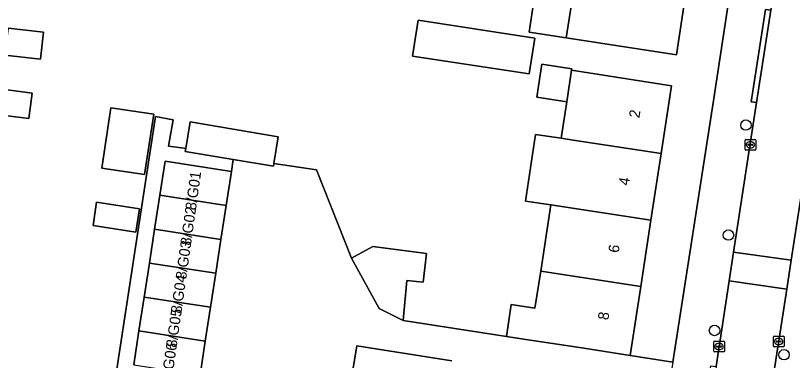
# Model space of a CAD drawing. Extents: x 161483 to 162250, y 379484 to 380833.
# Drawn here: x 162068.3 to 162141, y 380692 to 380724.3 of the extents above; entities that cross this region are included whole.
import ezdxf

# ---------------------------------------------------------------- set-up
doc = ezdxf.new("R2010")
doc.units = 0
for name, color, linetype in [('IMGEO_Boom', 7, 'Continuous'), ('IMGEO_Erf', 7, 'Continuous'), ('IMGEO_Kolk', 7, 'Continuous'), ('IMGEO_Pand', 7, 'Continuous'), ('IMGEO_Pand_nummerreeks', 7, 'Continuous'), ('IMGEO_Rijbaan_lokaal_open', 7, 'Continuous'), ('IMGEO_Voetpad_open', 7, 'Continuous')]:
    doc.layers.add(name, color=color, linetype=linetype)

msp = doc.modelspace()

# ---------------------------------------------------------------- linework, layer by layer
at = {"layer": 'IMGEO_Boom'}
for centre in [(162136.687, 380714.059), (162135.051, 380703.762), (162133.749, 380694.834), (162140.256, 380692.559)]:
    msp.add_circle(centre, 0.489, dxfattribs=at)
at = {"layer": 'IMGEO_Erf'}
for points in [[(162076.257, 380681.237), (162081.395, 380714.855), (162083.047, 380714.564), (162082.62, 380712.099), (162084.07, 380711.891), (162084.234, 380711.871), (162084.65, 380714.354), (162092.898, 380712.972), (162092.475, 380710.45), (162096.483, 380709.866), (162099.74, 380701.591), (162101.744, 380702.696), (162106.765, 380702.026), (162106.461, 380699.351), (162104.921, 380699.508), (162104.585, 380695.764), (162114.256, 380694.277), (162114.715, 380697.266), (162116.932, 380696.925), (162117.466, 380700.396), (162118.418, 380706.585), (162116.047, 380706.944), (162116.992, 380713.185), (162119.377, 380712.822), (162119.596, 380714.247), (162119.901, 380716.228), (162117.091, 380716.66), (162117.567, 380719.759), (162120.377, 380719.327), (162120.356, 380719.188), (162129.729, 380717.746), (162128.752, 380711.394), (162127.794, 380705.165), (162126.838, 380698.95), (162125.845, 380692.495), (162129.827, 380691.875), (162133.605, 380716.139), (162138.778, 380750)], [(162109.161, 380691.982), (162100.238, 380693.398), (162099.551, 380689.244)]]:
    msp.add_lwpolyline(points, dxfattribs=at)
for points in [[(162116.954, 380726.527), (162120.448, 380725.99), (162120.569, 380726.778), (162130.875, 380725.194), (162130.174, 380720.637), (162119.868, 380722.222), (162116.374, 380722.759)], [(162105.471, 380720.509), (162105.992, 380723.875), (162116.911, 380722.211), (162116.39, 380718.845)], [(162067.293, 380720.597), (162067.584, 380723.14), (162070.916, 380722.76), (162070.625, 380720.217)], [(162069.518, 380714.663), (162065.779, 380715.15), (162066.091, 380717.543), (162069.83, 380717.055)], [(162081.237, 380715.069), (162080.38, 380709.426), (162076.369, 380710.035), (162077.226, 380715.678)], [(162079.895, 380706.23), (162079.564, 380704.051), (162075.553, 380704.66), (162075.884, 380706.839)]]:
    msp.add_lwpolyline(points, close=True, dxfattribs=at)
at = {"layer": 'IMGEO_Kolk'}
for p, q in [((162136.609, 380711.791), (162136.609, 380712.643)), ((162136.684, 380712.717), (162137.536, 380712.717)), ((162136.868, 380712.211), (162136.868, 380712.223)), ((162137.306, 380712.174), (162136.908, 380712.174)), ((162136.911, 380712.26), (162137.309, 380712.26)), ((162137.097, 380712.497), (162137.122, 380712.497)), ((162137.352, 380712.223), (162137.352, 380712.211)), ((162137.61, 380712.643), (162137.61, 380711.791)), ((162137.536, 380711.717), (162136.684, 380711.717)), ((162137.12, 380711.937), (162137.095, 380711.937)), ((162133.742, 380693.828), (162134.594, 380693.828)), ((162139.256, 380693.374), (162139.256, 380694.226)), ((162139.331, 380694.3), (162140.183, 380694.3)), ((162139.515, 380693.794), (162139.515, 380693.806)), ((162139.558, 380693.843), (162139.956, 380693.843)), ((162139.744, 380694.08), (162139.769, 380694.08)), ((162139.999, 380693.806), (162139.999, 380693.794)), ((162140.257, 380694.226), (162140.257, 380693.374)), ((162133.667, 380692.902), (162133.667, 380693.754)), ((162133.926, 380693.322), (162133.926, 380693.334)), ((162134.364, 380693.285), (162133.966, 380693.285)), ((162133.969, 380693.371), (162134.367, 380693.371)), ((162134.155, 380693.608), (162134.18, 380693.608)), ((162134.41, 380693.334), (162134.41, 380693.322)), ((162134.668, 380693.754), (162134.668, 380692.902)), ((162140.183, 380693.3), (162139.331, 380693.3)), ((162139.953, 380693.757), (162139.555, 380693.757)), ((162139.767, 380693.52), (162139.742, 380693.52)), ((162134.594, 380692.828), (162133.742, 380692.828)), ((162134.178, 380693.048), (162134.153, 380693.048))]:
    msp.add_line(p, q, dxfattribs=at)
for points in [[(162136.609, 380711.791), (162136.609, 380712.643)], [(162136.684, 380712.717), (162137.536, 380712.717)], [(162137.61, 380712.643), (162137.61, 380711.791)], [(162137.536, 380711.717), (162136.684, 380711.717)], [(162133.742, 380693.828), (162134.594, 380693.828)], [(162139.256, 380693.374), (162139.256, 380694.226)], [(162139.331, 380694.3), (162140.183, 380694.3)], [(162140.257, 380694.226), (162140.257, 380693.374)], [(162133.667, 380692.902), (162133.667, 380693.754)], [(162134.668, 380693.754), (162134.668, 380692.902)], [(162140.183, 380693.3), (162139.331, 380693.3)], [(162134.594, 380692.828), (162133.742, 380692.828)]]:
    msp.add_lwpolyline(points, dxfattribs=at)
for centre, radius, start, end in [((162136.686, 380712.641), 0.0765, 91.55205, 178.44795), ((162136.686, 380712.641), 0.0765, 91.55205, 178.44795), ((162136.908, 380712.22), 0.0403, 85.87752, 175.75265), ((162136.905, 380712.21), 0.0366, 178.93798, 274.71019), ((162137.309, 380712.217), 0.043, 264.86636, 352.45326), ((162137.313, 380712.222), 0.0386, 1.73085, 96.63898), ((162137.534, 380712.641), 0.0765, 1.55205, 88.44795), ((162137.534, 380712.641), 0.0765, 1.55205, 88.44795), ((162136.686, 380711.793), 0.0765, 181.55205, 268.44795), ((162136.686, 380711.793), 0.0765, 181.55205, 268.44795), ((162137.534, 380711.793), 0.0765, 271.55205, 358.44795), ((162137.534, 380711.793), 0.0765, 271.55205, 358.44795), ((162133.744, 380693.752), 0.0765, 91.55205, 178.44795), ((162133.744, 380693.752), 0.0765, 91.55205, 178.44795), ((162134.592, 380693.752), 0.0765, 1.55205, 88.44795), ((162134.592, 380693.752), 0.0765, 1.55205, 88.44795), ((162139.333, 380694.224), 0.0765, 91.55205, 178.44795), ((162139.333, 380694.224), 0.0765, 91.55205, 178.44795), ((162139.555, 380693.803), 0.0403, 85.87752, 175.75265), ((162139.96, 380693.805), 0.0386, 1.73085, 96.63898), ((162140.181, 380694.224), 0.0765, 1.55205, 88.44795), ((162140.181, 380694.224), 0.0765, 1.55205, 88.44795), ((162133.966, 380693.331), 0.0403, 85.87752, 175.75265), ((162133.963, 380693.321), 0.0366, 178.93798, 274.71019), ((162134.367, 380693.328), 0.043, 264.86636, 352.45326), ((162134.371, 380693.333), 0.0386, 1.73085, 96.63898), ((162139.333, 380693.376), 0.0765, 181.55205, 268.44795), ((162139.333, 380693.376), 0.0765, 181.55205, 268.44795), ((162139.552, 380693.793), 0.0366, 178.93798, 274.71019), ((162139.956, 380693.8), 0.043, 264.86636, 352.45326), ((162140.181, 380693.376), 0.0765, 271.55205, 358.44795), ((162140.181, 380693.376), 0.0765, 271.55205, 358.44795), ((162133.744, 380692.904), 0.0765, 181.55205, 268.44795), ((162133.744, 380692.904), 0.0765, 181.55205, 268.44795), ((162134.592, 380692.904), 0.0765, 271.55205, 358.44795), ((162134.592, 380692.904), 0.0765, 271.55205, 358.44795)]:
    msp.add_arc(centre, radius, start, end, dxfattribs=at)
for centre, major_axis, ratio, start_param, end_param in [((162137.096, 380712.217), (-0.387, 0.002), 0.722429, 4.712389, 7.853982), ((162137.121, 380712.217), (-0.39, 0.002), 0.717154, 1.570796, 4.712389), ((162139.743, 380693.8), (-0.387, 0.002), 0.722429, 4.712389, 7.853982), ((162139.768, 380693.8), (-0.39, 0.002), 0.717154, 1.570796, 4.712389), ((162134.154, 380693.328), (-0.387, 0.002), 0.722429, 4.712389, 7.853982), ((162134.179, 380693.328), (-0.39, 0.002), 0.717154, 1.570796, 4.712389)]:
    msp.add_ellipse(centre, major_axis=major_axis, ratio=ratio, start_param=start_param, end_param=end_param, dxfattribs=at)
at = {"layer": 'IMGEO_Pand'}
for points in [[(162130.875, 380725.194), (162120.569, 380726.778), (162120.448, 380725.99), (162119.868, 380722.222), (162130.174, 380720.637)], [(162120.448, 380725.99), (162116.954, 380726.527), (162116.374, 380722.759), (162119.868, 380722.222)], [(162105.992, 380723.875), (162105.471, 380720.509), (162116.39, 380718.845), (162116.911, 380722.211)], [(162067.293, 380720.597), (162070.625, 380720.217), (162070.916, 380722.76), (162067.584, 380723.14)], [(162120.356, 380719.188), (162120.377, 380719.327), (162117.567, 380719.759), (162117.091, 380716.66), (162119.901, 380716.228)], [(162129.729, 380717.746), (162120.356, 380719.188), (162119.901, 380716.228), (162119.596, 380714.247), (162119.377, 380712.822), (162120.502, 380712.651), (162128.752, 380711.394)], [(162066.091, 380717.543), (162065.779, 380715.15), (162069.518, 380714.663), (162069.83, 380717.055)], [(162081.237, 380715.069), (162077.226, 380715.678), (162076.369, 380710.035), (162080.38, 380709.426)], [(162084.234, 380711.871), (162084.188, 380711.596), (162088.667, 380710.846), (162092.436, 380710.215), (162092.475, 380710.45), (162092.898, 380712.972), (162084.65, 380714.354)], [(162128.752, 380711.394), (162120.502, 380712.651), (162119.377, 380712.822), (162116.992, 380713.185), (162116.047, 380706.944), (162118.418, 380706.585), (162127.794, 380705.165)], [(162088.008, 380706.538), (162088.497, 380709.715), (162082.287, 380710.67), (162081.798, 380707.493)], [(162087.52, 380703.36), (162088.008, 380706.538), (162081.798, 380707.493), (162081.31, 380704.315)], [(162079.895, 380706.23), (162075.884, 380706.839), (162075.553, 380704.66), (162079.564, 380704.051)], [(162117.466, 380700.396), (162126.838, 380698.95), (162127.794, 380705.165), (162118.418, 380706.585)], [(162087.031, 380700.183), (162087.52, 380703.36), (162081.31, 380704.315), (162080.821, 380701.138)], [(162101.744, 380702.696), (162099.74, 380701.591), (162102.337, 380696.88), (162104.585, 380695.764), (162104.921, 380699.508), (162106.461, 380699.351), (162106.765, 380702.026)], [(162087.031, 380700.183), (162080.821, 380701.138), (162080.332, 380697.961), (162086.543, 380697.006)], [(162117.466, 380700.396), (162116.932, 380696.925), (162114.715, 380697.266), (162114.256, 380694.277), (162116.472, 380693.936), (162120.904, 380693.255), (162125.845, 380692.495), (162126.838, 380698.95)], [(162079.843, 380694.784), (162086.054, 380693.829), (162086.543, 380697.006), (162080.332, 380697.961)], [(162079.843, 380694.784), (162079.355, 380691.606), (162085.566, 380690.651), (162086.054, 380693.829)]]:
    msp.add_lwpolyline(points, close=True, dxfattribs=at)
at = {"layer": 'IMGEO_Rijbaan_lokaal_open'}
for points in [[(162144.167, 380758.722), (162143.388, 380753.025), (162142.919, 380750), (162139.145, 380725.673), (162139.105, 380725.415), (162139.024, 380724.806), (162137.671, 380716.171), (162135.538, 380702.164), (162140.937, 380701.405), (162143.182, 380715.895), (162144.399, 380723.648), (162148.444, 380750)], [(162129.827, 380691.875), (162125.845, 380692.495), (162120.904, 380693.255), (162116.472, 380693.936), (162114.256, 380694.277), (162104.585, 380695.764), (162102.337, 380696.88), (162099.74, 380701.591), (162096.483, 380709.866), (162092.475, 380710.45), (162092.436, 380710.215), (162088.667, 380710.846), (162088.497, 380709.715), (162088.008, 380706.538), (162087.52, 380703.36), (162087.031, 380700.183), (162086.543, 380697.006), (162086.054, 380693.829), (162085.566, 380690.651)], [(162099.551, 380689.244), (162100.238, 380693.398), (162109.161, 380691.982)]]:
    msp.add_lwpolyline(points, dxfattribs=at)
for points in [[(162135.538, 380702.164), (162135.128, 380699.472), (162140.517, 380698.694), (162140.937, 380701.405)], [(162133.3, 380687.594), (162132.628, 380683.134), (162124.671, 380631.722), (162130.113, 380630.707), (162138.753, 380687.297), (162139.304, 380690.868), (162140.517, 380698.694), (162135.128, 380699.472), (162133.908, 380691.46)]]:
    msp.add_lwpolyline(points, close=True, dxfattribs=at)
at = {"layer": 'IMGEO_Voetpad_open'}
for points in [[(162144.146, 380759.405), (162140.304, 380759.987), (162138.778, 380750), (162133.605, 380716.139), (162129.827, 380691.875), (162129.355, 380688.847)], [(162149.572, 380757.336), (162148.444, 380750), (162144.399, 380723.648), (162144.892, 380723.571), (162143.675, 380715.818), (162143.182, 380715.895), (162140.937, 380701.405), (162140.517, 380698.694), (162139.304, 380690.868), (162139.798, 380690.792), (162139.247, 380687.221), (162138.753, 380687.297), (162130.113, 380630.707), (162130.012, 380630.045), (162129.701, 380628.045), (162123.558, 380588.489), (162124.052, 380588.415), (162123.504, 380584.802), (162123.01, 380584.876), (162120.667, 380569.693), (162120.252, 380567.006), (162118.66, 380556.689)], [(162135.128, 380699.472), (162135.538, 380702.164), (162137.671, 380716.171), (162137.178, 380716.248), (162138.531, 380724.883), (162139.024, 380724.806), (162139.105, 380725.415), (162139.145, 380725.673)], [(162079.355, 380691.606), (162079.843, 380694.784), (162080.332, 380697.961), (162080.821, 380701.138), (162081.31, 380704.315), (162081.798, 380707.493), (162082.287, 380710.67), (162088.497, 380709.715), (162088.667, 380710.846), (162084.188, 380711.596), (162084.234, 380711.871), (162084.07, 380711.891), (162082.62, 380712.099), (162083.047, 380714.564), (162081.395, 380714.855), (162076.257, 380681.237)], [(162132.628, 380683.134), (162133.3, 380687.594), (162132.807, 380687.671), (162133.415, 380691.537), (162133.908, 380691.46), (162135.128, 380699.472)]]:
    msp.add_lwpolyline(points, dxfattribs=at)
msp.add_lwpolyline([(162139.024, 380724.806), (162138.531, 380724.883), (162137.178, 380716.248), (162137.671, 380716.171)], close=True, dxfattribs=at)

# ---------------------------------------------------------------- texts
at = {"layer": 'IMGEO_Pand_nummerreeks'}
for s, rotation, p in [('2', 81.25687, (162126.708, 380714.68)), ('8/G01', 82.00101, (162085.17, 380706.053)), ('4', 81.25687, (162125.736, 380708.356)), ('8/G02', 82.00101, (162084.706, 380702.75)), ('8/G03', 82.00101, (162084.259, 380699.569)), ('6', 81.25554, (162124.766, 380702.056)), ('8/G04', 82.00101, (162083.811, 380696.382)), ('8/G05', 82.00101, (162083.363, 380693.194)), ('8', 81.25554, (162123.797, 380695.76)), ('8/G06', 82.00101, (162082.916, 380690.007))]:
    msp.add_text(s, height=1, rotation=rotation, dxfattribs=at).set_placement(p)

doc.saveas('drawing.dxf')
